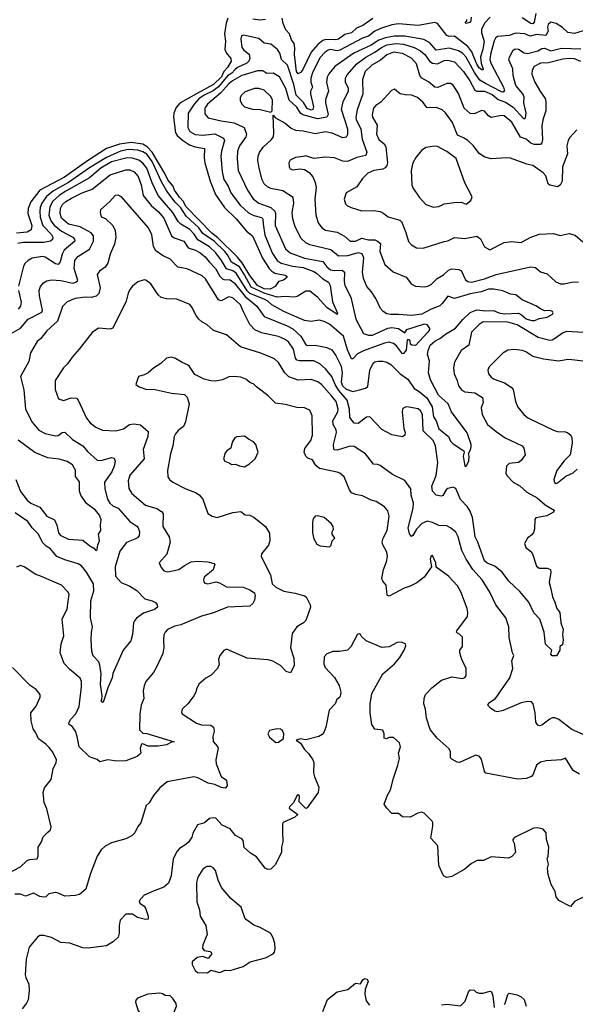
# Model space of a CAD drawing. Extents: x 1552033 to 1694788, y 811965 to 917215.
# Tile 422 of 632: x 1648860 to 1653121, y 848599 to 856153. Entities that reach past the tile are written whole.
import ezdxf

# ---------------------------------------------------------------- set-up
doc = ezdxf.new("R2010")
doc.units = 0

msp = doc.modelspace()

# ---------------------------------------------------------------- linework, layer by layer
at = {"layer": '0CON20XD'}
for points in [[(1650457.5, 856165), (1650443.5, 856126.5), (1650430.4, 856045), (1650437.9, 855987.9), (1650434.5, 855924.5), (1650446.5, 855896.5), (1650479.4, 855855), (1650482.2, 855835), (1650454.7, 855785), (1650425.5, 855754.5), (1650408.7, 855715), (1650347.6, 855655), (1650215.1, 855584.9), (1650087.2, 855512.8), (1650059.6, 855480.4), (1650042.8, 855435), (1650038.6, 855405), (1650055.3, 855285), (1650067.9, 855265), (1650108.6, 855228.6), (1650163.4, 855193.4), (1650206.6, 855176.6), (1650277.8, 855165), (1650274.7, 855095), (1650281.2, 855055), (1650320, 854915), (1650362.4, 854812.4), (1650431.8, 854711.8), (1650520.7, 854625), (1650599.6, 854529.6), (1650646.2, 854495), (1650722.6, 854322.6), (1650773.8, 854243.8), (1650793.5, 854223.5), (1650817.8, 854207.8), (1650895, 854192.5), (1650909.2, 854185), (1650909.2, 854175), (1650883.1, 854155), (1650845, 854144.4), (1650818.8, 854105), (1650781.1, 854085), (1650735, 854087.4), (1650683.9, 854115), (1650625, 854191.6), (1650567.3, 854287.3), (1650530.6, 854330.6), (1650378.9, 854478.9), (1650333.9, 854515), (1650135, 854720.7), (1650117.1, 854757.1), (1650085, 854790.8), (1650047, 854845), (1650036, 854876), (1649995, 854925.3), (1649972.4, 854972.4), (1649876.8, 855136.8), (1649836.6, 855176.6), (1649805, 855196.9), (1649715, 855211.2), (1649625, 855199.1), (1649525, 855165.2), (1649379.3, 855070.7), (1649203.5, 854945), (1649013.9, 854846.1), (1648945.2, 854754.8), (1648925.8, 854705), (1648922.1, 854665), (1648953.3, 854575), (1648949, 854541), (1648916.2, 854523.8), (1648835.9, 854515.9)], [(1652467.3, 856172.7), (1652425, 856126.5), (1652402.6, 856077.4), (1652403, 856055), (1652422.3, 855985), (1652413, 855927), (1652394.8, 855865), (1652398.6, 855818.6), (1652415.9, 855774.1), (1652413.3, 855766.7), (1652405, 855768.8), (1652385, 855783.3), (1652365, 855810.9), (1652327.3, 855907.3), (1652297.7, 855947.7), (1652195.7, 856025.7), (1652155, 856025.3), (1652135, 856032.7), (1652065, 856124.5), (1652045, 856131.1), (1651915, 856107.3), (1651765, 856121.1), (1651715, 856113.1), (1651635, 856088.9), (1651585, 856064.2), (1651535, 856027), (1651489.9, 856010.1), (1651315, 855918.1), (1651294.8, 855914.8), (1651245, 855924.1), (1651225, 855919.4), (1651202.3, 855905), (1651161.2, 855861.2), (1651105, 855744.4), (1651092.9, 855705), (1651093.8, 855675), (1651105.3, 855635), (1651091.3, 855605), (1651091.5, 855585), (1651112.4, 855485), (1651107.7, 855465), (1651095, 855459.2), (1651065, 855472.8), (1651036.8, 855516.8), (1650981.3, 855575), (1650963.8, 855655), (1650914.4, 855804.4), (1650868.2, 855848.2), (1650854.6, 855895), (1650838.1, 855925), (1650785, 855965.6), (1650735, 855973.5), (1650695, 856008.8), (1650576.1, 856033.9), (1650560.5, 856029.5), (1650556, 856005), (1650565, 855940), (1650579.5, 855919.5), (1650618.9, 855888.9), (1650625.3, 855855), (1650617.5, 855835), (1650601.6, 855818.4), (1650530.3, 855785), (1650511.1, 855768.9), (1650486.7, 855743.3), (1650455, 855722), (1650385, 855637.8), (1650342.9, 855607.1), (1650274, 855575), (1650234.9, 855545.1), (1650197.5, 855505), (1650153.4, 855435), (1650149.6, 855325), (1650165.5, 855295), (1650205, 855272.8), (1650265, 855266.4), (1650356.8, 855276.8), (1650424.1, 855244.1), (1650430.4, 855225), (1650406.6, 855145), (1650402, 855105), (1650413.1, 854985), (1650426.1, 854926.1), (1650458.2, 854875), (1650480.4, 854825), (1650550.8, 854730.8), (1650615, 854670.3), (1650655, 854650.9), (1650715.6, 854635), (1650723.8, 854625), (1650728.1, 854588.1), (1650739.1, 854499.1), (1650799, 854359), (1650834, 854305), (1650865, 854284.7), (1650955, 854261.7), (1651035, 854250.9), (1651115, 854220), (1651137.7, 854207.7), (1651184.6, 854164.6), (1651228.3, 854138.3), (1651241.6, 854115), (1651259.5, 853989.5), (1651298.2, 853901.8), (1651295, 853892.5), (1651215, 853945.7), (1651145, 854023.2), (1651085, 854070.4), (1651055, 854071.5), (1650989.4, 854030.6), (1650965, 854023.1), (1650895, 854029.2), (1650835, 854023.8), (1650735.6, 854055.6), (1650635, 854099.9), (1650585, 854196.1), (1650545, 854257.1), (1650483.9, 854293.9), (1650455, 854349.5), (1650433.6, 854375), (1650351.6, 854455), (1650265, 854512.4), (1650234, 854555), (1650136.2, 854646.2), (1650095, 854709.2), (1650052.9, 854752.9), (1649988.1, 854838.1), (1649948.7, 854908.7), (1649877.1, 855065), (1649835, 855120.7), (1649805, 855140), (1649765, 855152.8), (1649695, 855156.1), (1649633.8, 855143.8), (1649525, 855096.9), (1649395, 855016.6), (1649235, 854904.2), (1649119.8, 854840.2), (1649064.5, 854795.5), (1649030.4, 854745), (1649017.6, 854712.4), (1649013.2, 854685), (1649018.1, 854638.1), (1649038.5, 854575), (1649104.7, 854505), (1649114.7, 854485), (1649112.6, 854467.4), (1649095.2, 854454.8), (1649045.6, 854444.4), (1648886.2, 854443.8), (1648845, 854435.8)], [(1653181.7, 856068.3), (1653115, 856046.2), (1653063.5, 856053.5), (1653023.3, 856093.3), (1652974.6, 856124.6), (1652935, 856134.4), (1652912.5, 856115), (1652909.2, 856095), (1652914.4, 856065), (1652895, 856030.8), (1652825, 856040.4), (1652775, 856027.5), (1652735, 856045.4), (1652665, 856050.8), (1652615, 856031.7), (1652525.3, 856024.7), (1652509.2, 856010.8), (1652500.2, 855989.8), (1652469.8, 855885), (1652466.9, 855845), (1652476.1, 855815), (1652571.6, 855635), (1652578, 855605), (1652565, 855597.1), (1652555, 855600), (1652432.7, 855662.7), (1652389.2, 855689.2), (1652348.4, 855748.5), (1652284.4, 855864.4), (1652255, 855895.2), (1652225, 855914.3), (1652155, 855934), (1652055, 855918.9), (1652006, 855976), (1651960.9, 856000.9), (1651815, 856027.8), (1651735, 856027.9), (1651665, 856014.2), (1651615, 855995.2), (1651555, 855957.7), (1651423.3, 855895), (1651277.3, 855792.7), (1651231.1, 855738.9), (1651217.3, 855712.7), (1651212, 855675), (1651227.7, 855605), (1651205, 855540), (1651204.7, 855514.8), (1651224.7, 855425.3), (1651215.5, 855405), (1651145, 855391.9), (1651032.8, 855422.8), (1651014.2, 855435), (1650985, 855482.9), (1650926.2, 855536.2), (1650900.6, 855625), (1650851.8, 855715), (1650805, 855741.9), (1650755, 855739.2), (1650725, 855761.5), (1650685, 855759.7), (1650565, 855724.1), (1650492.7, 855685), (1650465, 855662.2), (1650401, 855589), (1650300.5, 855505), (1650280.3, 855475), (1650280.5, 855430.5), (1650305, 855400.4), (1650405, 855376.3), (1650505, 855360.7), (1650580.8, 855325), (1650598.9, 855275), (1650595.6, 855255), (1650545.4, 855185), (1650530, 855145), (1650527.5, 855085), (1650536.9, 854995), (1650607.2, 854845), (1650649.5, 854779.5), (1650695, 854746), (1650785, 854711.3), (1650817.5, 854685), (1650822.6, 854665), (1650819.1, 854575), (1650899.6, 854395), (1650935, 854365.3), (1651045, 854322.7), (1651185, 854298), (1651216.5, 854256.5), (1651245, 854234.2), (1651275, 854228.1), (1651332.4, 854232.4), (1651352.2, 854215), (1651349.1, 854145), (1651353.9, 854115), (1651399.4, 854025), (1651438.7, 853855), (1651498, 853745), (1651535, 853732), (1651565, 853731.8), (1651684.3, 853785.7), (1651715, 853791.9), (1651765, 853785.2), (1651815, 853750.8), (1651830.4, 853775), (1651965, 853819.6), (1651983.3, 853815), (1652002.5, 853785), (1652003.3, 853775), (1651990, 853755), (1651895, 853654.2), (1651866.5, 853655), (1651858.7, 853665), (1651855, 853689.1), (1651845, 853697.6), (1651833.1, 853696.9), (1651823.4, 853616.6), (1651805, 853592.5), (1651795, 853588.6), (1651750.4, 853650.4), (1651727.8, 853667.8), (1651695, 853679.5), (1651658.3, 853671.7), (1651496.9, 853613.1), (1651451.4, 853588.6), (1651415, 853550.8), (1651405, 853551.4), (1651375, 853620), (1651343.5, 853725), (1651235, 853816.9), (1651195, 853838.1), (1651157, 853847), (1651092.4, 853837.6), (1651045, 853844.6), (1650885, 853915.3), (1650794.4, 853964.4), (1650763, 853993), (1650735, 854008.3), (1650625, 854051.9), (1650603.5, 854073.5), (1650519.7, 854209.7), (1650495, 854227.5), (1650445, 854241.7), (1650408.4, 854305), (1650363.6, 854363.6), (1650315, 854409.8), (1650225.1, 854465.1), (1650197.8, 854507.8), (1650165, 854544.3), (1650095.5, 854585.5), (1650075, 854604.7), (1650033.9, 854675), (1649923.3, 854803.3), (1649875, 854902.5), (1649835.2, 855015), (1649805, 855053.3), (1649775, 855076.1), (1649725, 855089.8), (1649685, 855092.5), (1649565, 855061.3), (1649481.2, 855015), (1649395, 854939.4), (1649212.6, 854837.4), (1649161.6, 854805), (1649111.9, 854758.1), (1649091.6, 854715), (1649083.9, 854653.9), (1649099.4, 854609.4), (1649125, 854576.6), (1649179.4, 854529.4), (1649268.5, 854485), (1649280.5, 854470.5), (1649282.1, 854455), (1649200.8, 854385), (1649186.5, 854355), (1649171.2, 854295), (1649155, 854275.6), (1649135, 854280), (1649055, 854330.4), (1649035, 854336), (1648955, 854322.7), (1648924.1, 854305.9), (1648901.4, 854285), (1648888.8, 854261.2), (1648851.3, 854108.7)], [(1650746.4, 856153.6), (1650705, 856150), (1650648.3, 856158.3)], [(1651567.4, 856162.6), (1651491.2, 856108.8), (1651443.2, 856086.8), (1651405, 856052.2), (1651355, 856040), (1651305, 856002.4), (1651285, 855997.7), (1651208.8, 856001.2), (1651185, 855993.5), (1651147.2, 855962.8), (1651096.6, 855903.4), (1651029.3, 855765), (1651015, 855747.4), (1650995, 855738.9), (1650984.3, 855755), (1650968.7, 855885), (1650970.7, 855935), (1650965, 855971.2), (1650945, 855998), (1650928.9, 856045), (1650900.9, 856075), (1650880, 856125), (1650872.2, 856165)], [(1652321.7, 856171.7), (1652316.7, 856135), (1652283.3, 856125), (1652277.5, 856135), (1652290, 856145), (1652290, 856155)], [(1652818.4, 856201.6), (1652805.4, 856134.6), (1652795, 856122.2), (1652779.2, 856125), (1652715, 856167.2)], [(1650687.9, 855105), (1650699.6, 855135), (1650726.9, 855175), (1650789.4, 855230.6), (1650805.5, 855255), (1650810, 855285), (1650805, 855420), (1650821.2, 855401.2), (1650895, 855358.6), (1650941.2, 855321.2), (1650975, 855305.4), (1651035, 855300), (1651125, 855279.6), (1651205, 855296.1), (1651255, 855284.1), (1651335, 855248.2), (1651366, 855254), (1651376.8, 855275), (1651376, 855314), (1651327.8, 855465), (1651340.4, 855525), (1651381.8, 855605), (1651380.9, 855625), (1651357.7, 855675), (1651359.2, 855705), (1651370.8, 855729.2), (1651444.7, 855815), (1651514.4, 855865.6), (1651585, 855904.1), (1651635, 855940.3), (1651675, 855958.9), (1651745, 855971.3), (1651805, 855964.5), (1651885, 855938.8), (1651933.4, 855913.4), (1651966.3, 855886.3), (1652005, 855833.1), (1652025, 855819.2), (1652065, 855815.5), (1652115, 855838.8), (1652145, 855842.9), (1652195, 855829.1), (1652265, 855756.2), (1652312.5, 855685), (1652351.3, 855611.3), (1652365, 855605.8), (1652425, 855603.5), (1652485, 855579), (1652529.7, 855539.7), (1652585, 855519.5), (1652645, 855481.7), (1652725, 855394.4), (1652735, 855393.8), (1652739.1, 855400.9), (1652745.4, 855435), (1652726.9, 855515), (1652729.2, 855559.1), (1652719.3, 855585), (1652665, 855647.5), (1652646, 855725), (1652643.5, 855775), (1652612, 855845), (1652615.7, 855865), (1652645, 855918), (1652661.4, 855928.6), (1652685, 855927.3), (1652728.8, 855898.8), (1652755, 855893.7), (1652835, 855913.8), (1652865, 855931.2), (1652885, 855934.7), (1652935, 855913.7), (1653015, 855934), (1653165, 855929.3)], [(1653165, 855833.5), (1653115, 855851.9), (1653073.7, 855856.3), (1653025, 855851.2), (1652915, 855823.3), (1652855, 855820), (1652805, 855794.2), (1652790, 855765), (1652788.9, 855735), (1652812.2, 855675), (1652855, 855598.6), (1652889.7, 855549.7), (1652896.2, 855525), (1652896.2, 855455), (1652872.3, 855385), (1652864.7, 855335.3), (1652870.6, 855235), (1652865, 855208), (1652855, 855196.5), (1652805, 855194.8), (1652780.9, 855205), (1652745, 855237), (1652702.4, 855252.4), (1652635, 855368.1), (1652575, 855414.3), (1652555, 855417.5), (1652475, 855403.1), (1652455, 855414.3), (1652425, 855450.8), (1652405, 855457.5), (1652345, 855430), (1652315, 855433.3), (1652268.8, 855475), (1652225, 855587.5), (1652185, 855650.6), (1652165, 855662.5), (1652135, 855663.8), (1652066, 855634), (1652045, 855634.6), (1651995, 855677.3), (1651943.4, 855703.4), (1651928, 855725), (1651918.2, 855761.8), (1651902.5, 855815), (1651865, 855858.7), (1651796.1, 855893.9), (1651726.3, 855903.7), (1651675, 855884.2), (1651627.3, 855842.7), (1651561.2, 855805), (1651510.9, 855755), (1651489.4, 855695), (1651491.6, 855585), (1651447.3, 855462.7), (1651437.1, 855405), (1651440.5, 855385), (1651476.6, 855316.6), (1651486.8, 855236.8), (1651523.7, 855136.3), (1651515, 855110.5), (1651445, 855095.4), (1651375, 855064.4), (1651338.3, 855068.3), (1651273.6, 855093.6), (1651205, 855098.5), (1651115, 855088.6), (1651055, 855109.2), (1651035, 855104), (1650975, 855095.8), (1650935, 855076), (1650924.4, 855055), (1650925.8, 855025), (1650935, 855009.2), (1650955, 855000), (1651008.3, 855008.3), (1651045, 855004.2), (1651080.9, 854980.9), (1651107.4, 854947.4), (1651126.4, 854905), (1651133.8, 854865), (1651123.5, 854775), (1651130.4, 854655), (1651148.2, 854595), (1651176.9, 854556.9), (1651205, 854539.2), (1651295, 854523.1), (1651351.3, 854491.3), (1651395, 854454.6), (1651435, 854454.7), (1651485, 854475.7), (1651534.9, 854464.9), (1651583, 854463), (1651605, 854454.8), (1651627.9, 854435), (1651623.3, 854375), (1651661.4, 854275), (1651725, 854217.8), (1651825, 854176.8), (1651865, 854122.9), (1651895, 854108.8), (1651965, 854104.5), (1651991.1, 854108.9), (1652015, 854120.6), (1652062.4, 854167.6), (1652110, 854195), (1652148.8, 854231.2), (1652175, 854241.5), (1652225, 854237.8), (1652245, 854228.6), (1652278.5, 854158.5), (1652298, 854145), (1652325, 854139.7), (1652425, 854164.3), (1652515, 854199.2), (1652776.8, 854256.8), (1652815, 854251.4), (1652855, 854219.2), (1652905, 854203.8), (1652972, 854142), (1653007.1, 854127.1), (1653035.7, 854125.7), (1653091.7, 854138.3), (1653145, 854141.5)], [(1650785, 855442.5), (1650796, 855454), (1650799.6, 855535), (1650785.4, 855565), (1650735, 855611.8), (1650695, 855625.3), (1650660, 855625), (1650590.1, 855599.9), (1650561.1, 855575), (1650552.2, 855555), (1650552.1, 855532.1), (1650564.3, 855505), (1650585, 855484.4), (1650645, 855467.5), (1650705, 855462.9), (1650785, 855442.5)], [(1653132.4, 855307.6), (1653079.7, 855250.3), (1653065.8, 855225), (1653055.7, 855184.3), (1653061.4, 855125), (1653024.5, 855025), (1653020, 854915), (1653005, 854883.3), (1652985, 854871.2), (1652925, 854882.5), (1652913.3, 854895), (1652895.7, 854955), (1652875, 854979.2), (1652795, 855034.5), (1652750, 855045), (1652625, 855091.4), (1652595, 855094.4), (1652475, 855085.4), (1652427.7, 855097.7), (1652385, 855125.8), (1652339.4, 855185), (1652295.9, 855225.9), (1652265, 855247.5), (1652218.1, 855268.1), (1652180.4, 855365), (1652125, 855439.4), (1652101.2, 855461.2), (1652055, 855480.4), (1651985, 855477.5), (1651951.4, 855521.4), (1651910.8, 855555), (1651865, 855574.6), (1651816.2, 855576.2), (1651778.8, 855585), (1651735, 855620.8), (1651711.3, 855608.7), (1651628.7, 855521.3), (1651590.8, 855495), (1651574.5, 855475), (1651563.4, 855423.4), (1651567.1, 855405), (1651601.9, 855345), (1651595.6, 855274.4), (1651614.6, 855235), (1651655, 855199.5), (1651667.3, 855177.3), (1651680.7, 855055), (1651676.3, 855033.7), (1651663.5, 855016.5), (1651645, 855007.1), (1651575, 854996.1), (1651530.8, 854975), (1651489.4, 854935), (1651445, 854871.4), (1651364.5, 854825.5), (1651348, 854775), (1651359.5, 854739.5), (1651373.3, 854725), (1651401.3, 854711.3), (1651485, 854686.9), (1651575, 854688.1), (1651625, 854680.3), (1651645, 854672), (1651685, 854640.9), (1651776.7, 854615), (1651787.2, 854605), (1651821.2, 854521.2), (1651842.4, 854452.4), (1651865, 854426), (1651903, 854403), (1651955, 854399.2), (1652115, 854452.2), (1652145, 854456.9)], [(1652035, 854715.8), (1652075, 854720.8), (1652115, 854740), (1652195, 854750), (1652245, 854752.5), (1652285, 854737.5), (1652320, 854765), (1652331.2, 854795), (1652275, 854901.2), (1652208.4, 855088.4), (1652135, 855140.8), (1652065, 855179.2), (1652041.7, 855181.7), (1651975, 855172.9), (1651940.9, 855149.1), (1651898, 855095), (1651875.6, 855054.4), (1651861.4, 854995), (1651867.5, 854885), (1651875, 854863.3), (1651925, 854791.2), (1651975, 854734), (1652035, 854715.8)], [(1648794.4, 853745), (1648865, 853787.1), (1648925.5, 853855), (1649030.7, 853909.3), (1649034.1, 853925), (1649011.2, 854035), (1649010, 854075), (1649018.5, 854105), (1649041.4, 854135), (1649069.4, 854150.6), (1649103.7, 854156.3), (1649175, 854152.9), (1649267.6, 854132.4), (1649291.3, 854138.7), (1649306.6, 854153.4), (1649276.9, 854245), (1649282.5, 854305), (1649305, 854335.5), (1649396.4, 854393.6), (1649425.8, 854455), (1649426, 854495), (1649408.8, 854518.8), (1649323.6, 854563.6), (1649234.4, 854585), (1649179.5, 854630.5), (1649169.3, 854665), (1649172.2, 854705), (1649187.3, 854735), (1649215, 854758.1), (1649256.5, 854785), (1649340, 854825), (1649415, 854852.4), (1649555, 854962.7), (1649675, 855001.9), (1649705, 855000), (1649737.5, 854985), (1649769.5, 854949.5), (1649790.9, 854885), (1649807.1, 854805), (1649868.1, 854728.1), (1649925, 854678.2), (1649965, 854629.6), (1650025.5, 854495), (1650045, 854480.4), (1650118.1, 854455), (1650152.4, 854402.4), (1650208.1, 854385), (1650245, 854365.3), (1650283.7, 854333.7), (1650312.7, 854295), (1650361.1, 854245), (1650395.9, 854185.9), (1650415, 854165.3), (1650425, 854159.4), (1650475, 854157.6), (1650505, 854135.3), (1650588.5, 854028.5), (1650678.2, 853955), (1650734.8, 853874.8), (1650912.5, 853805), (1650955, 853782.1), (1651017.1, 853725), (1651051.2, 853665), (1651065, 853653.6), (1651125, 853656.8), (1651215, 853637.1), (1651255, 853619.4), (1651285, 853577.1), (1651325.8, 853495), (1651332.7, 853445), (1651325.4, 853375), (1651336.8, 853345), (1651365, 853318.6), (1651415, 853300.4), (1651467.5, 853312.5), (1651512.6, 853327.4), (1651530.3, 853339.7), (1651545.4, 853465), (1651571.5, 853518.5), (1651585, 853527.9), (1651612.8, 853532.8), (1651645, 853533.8), (1651675, 853525.4), (1651706.7, 853506.7), (1651777.1, 853435), (1651836, 853396), (1651885, 853324.6), (1651925, 853301.6), (1651982.2, 853252.2), (1652023.3, 853183.3), (1652035, 853105.8), (1652054.8, 853074.8), (1652075, 853013.3), (1652149.1, 852955), (1652165, 852920.6), (1652185, 852898.9), (1652266, 852845), (1652270, 852835), (1652262.5, 852805), (1652275, 852727.5), (1652285, 852727.5), (1652303.8, 852765), (1652307.5, 852805), (1652301.2, 852825), (1652317.8, 852852.2), (1652323.1, 852875), (1652321.9, 852895), (1652292.9, 852982.9), (1652171.4, 853145), (1652147.5, 853205), (1652072.3, 853272.3), (1652010.7, 853390.7), (1651996, 853445), (1652003.8, 853535), (1651988.8, 853585), (1651992.5, 853615), (1652009.1, 853655), (1652045, 853687.5), (1652082.3, 853707.7), (1652125, 853741.6), (1652203.7, 853786.3), (1652258.1, 853851.9), (1652314.4, 853905.6), (1652365, 853926.3), (1652435, 853919.7), (1652495, 853921.7), (1652535, 853904.3), (1652575, 853895.7), (1652685, 853901.4), (1652709.9, 853889.9), (1652745, 853858.9), (1652785.3, 853845.3), (1652810, 853845), (1652845, 853861.9), (1652905, 853871.9), (1652946.9, 853895), (1652951.9, 853905), (1652947.1, 853915), (1652925, 853921.6), (1652885, 853920.5), (1652854, 853934), (1652818.8, 853958.8), (1652715, 854004.2), (1652665, 854042.5), (1652625, 854048.1), (1652565, 854073.1), (1652496.7, 854086.7), (1652455, 854084.8), (1652400, 854065), (1652315, 854048.7), (1652195, 854014.5), (1652145, 854030.8), (1652101.5, 853975), (1652081.3, 853958.7), (1652015, 853933.2), (1651944, 853895), (1651865, 853883.2), (1651765, 853892.5), (1651705, 853890.4), (1651675, 853896.5), (1651647.5, 853915), (1651627.8, 853937.8), (1651591.1, 854015), (1651558.6, 854065), (1651523.1, 854105), (1651496.9, 854166.9), (1651488.2, 854215), (1651500, 854325), (1651486.4, 854356.4), (1651455, 854365.3), (1651375, 854342.2), (1651305, 854338.5), (1651247.2, 854387.2), (1651085, 854426.2), (1651055, 854441.2), (1651018.5, 854475), (1650973.8, 854565), (1650954.5, 854625.5), (1650949.1, 854675), (1650962.5, 854745), (1650957.9, 854787.9), (1650879.3, 854839.3), (1650785, 854858.2), (1650760.9, 854870.9), (1650735.5, 854895), (1650718.8, 854925), (1650697.1, 855015), (1650686.5, 855075), (1650687.9, 855105)], [(1652514, 852994), (1652584.7, 852944.7), (1652714, 852885), (1652727.1, 852865), (1652736, 852815), (1652705, 852772.5), (1652685, 852756.9), (1652615, 852747.1), (1652593.4, 852726.6), (1652587.5, 852675), (1652596.6, 852656.6), (1652645.4, 852605.4), (1652695, 852577.5), (1652748.5, 852528.5), (1652830, 852485), (1652890, 852430), (1652960.5, 852390.5), (1652955.4, 852374.6), (1652902.1, 852347.9), (1652818.3, 852331.7), (1652811.7, 852318.3), (1652808.8, 852245), (1652801.7, 852218.3), (1652789.2, 852200.8), (1652755, 852176.7), (1652731.2, 852135), (1652741.2, 852105), (1652776.9, 852076.9), (1652794, 852055), (1652825, 851960), (1652845, 851946.2), (1652905, 851944.2), (1652930, 851935), (1652934, 851915), (1652921.4, 851835), (1652933.3, 851786.7), (1652945.8, 851725), (1652965.7, 851685), (1652978.8, 851635), (1653002, 851605), (1653011.2, 851525), (1653028, 851475), (1653023.8, 851435), (1653029.2, 851395), (1653022.5, 851357.5), (1653002.5, 851345), (1653002.5, 851315), (1652978.3, 851271.7), (1652945, 851272.5), (1652933.3, 851285), (1652942.5, 851315), (1652892.7, 851362.7), (1652881.9, 851455), (1652850, 851555), (1652802.9, 851602.9), (1652764.6, 851685), (1652696.2, 851766.2), (1652611.8, 851845), (1652560.8, 851915), (1652505, 851961.4), (1652445, 851983.4), (1652425, 852000.9), (1652373.7, 852143.6), (1652353.1, 852185), (1652344.7, 852244.7), (1652331.8, 852335), (1652315, 852383.8), (1652294.6, 852414.6), (1652241.2, 852471.2), (1652205, 852556.7), (1652185, 852567.3), (1652145, 852557.3), (1652131.1, 852545), (1652106.2, 852503.8), (1652092.9, 852497.1), (1652055, 852504.3), (1652026.5, 852536.5), (1652020.9, 852575), (1652055.4, 852655), (1652066.9, 852755), (1652049.5, 852885), (1652030.6, 852925), (1651955, 852998), (1651949.3, 853125), (1651935, 853153.3), (1651915, 853167.7), (1651845, 853180.4), (1651825, 853181.9), (1651806.2, 853175), (1651795.8, 853164.2), (1651793.1, 853145), (1651805.7, 853015.7), (1651816.2, 852985), (1651813.9, 852966.1), (1651795, 852953.8), (1651715, 852967.5), (1651638.7, 853008.7), (1651545, 853105.8), (1651520, 853105), (1651455, 853054.4), (1651425, 853056.9), (1651392.1, 853102.1), (1651390.6, 853165), (1651370.7, 853235), (1651307.9, 853307.9), (1651280.3, 853355), (1651255, 853416.4), (1651205, 853475.4), (1651161.8, 853511.8), (1651115, 853534.7), (1651005.3, 853535.3), (1650985, 853542.1), (1650975.3, 853555.3), (1650959.4, 853625), (1650920.7, 853680.7), (1650891.3, 853701.3), (1650845, 853721.5), (1650715, 853750), (1650664.3, 853774.3), (1650626.2, 853815), (1650577.1, 853912.9), (1650552.3, 853965), (1650495, 854020.4), (1650465, 854026.7), (1650405, 853996.7), (1650385, 854002.9), (1650284.7, 854164.7), (1650259, 854189), (1650145, 854241.1), (1650072.5, 854255), (1650015, 854316.7), (1649954.1, 854344.1), (1649905, 854379.4), (1649885, 854413.8), (1649872.3, 854502.3), (1649847.3, 854555), (1649642, 854795), (1649615, 854807.3), (1649592, 854805), (1649551.7, 854758.3), (1649480, 854695), (1649476, 854675), (1649485, 854640), (1649517.4, 854627.4), (1649575, 854574), (1649591.8, 854535), (1649597.9, 854485), (1649587.9, 854432.1), (1649552.7, 854355), (1649536.2, 854285), (1649515, 854255.7), (1649472, 854225), (1649455, 854197.5), (1649477.8, 854095), (1649467.9, 854052.1), (1649446.8, 854033.2), (1649408.7, 854021.3), (1649365, 854024.3), (1649284.7, 854015.3), (1649225, 853987.5), (1649188, 853952), (1649150, 853840), (1649068.6, 853765), (1649023.2, 853706.8), (1648994.2, 853685), (1648942.8, 853597.2), (1648929.4, 853530.6), (1648867.1, 853415), (1648892.7, 853312.7), (1648904.5, 853165), (1648956.9, 853065), (1649005.8, 853005), (1649055, 852979.4), (1649135, 852960), (1649155, 852964.2), (1649185, 852986.9), (1649205, 852988.9), (1649265, 852932.7), (1649343.7, 852883.7), (1649379.5, 852839.5), (1649455, 852773.6), (1649485, 852770.8), (1649565, 852793.3), (1649585, 852789.4), (1649592.2, 852765), (1649585, 852728), (1649567.1, 852685), (1649510.4, 852605), (1649513.5, 852555), (1649533.8, 852475), (1649550.9, 852445), (1649575, 852422.7), (1649615, 852405.5), (1649705, 852302.9), (1649758.5, 852268.5), (1649769.4, 852255), (1649778.5, 852225), (1649776.9, 852195), (1649763.1, 852176.9), (1649742.4, 852167.6), (1649678.5, 852141.5), (1649628.9, 852075), (1649591.5, 851955), (1649594.5, 851885), (1649638, 851835), (1649705, 851806.4), (1649759.2, 851775), (1649819.1, 851709.1), (1649875.4, 851695.4), (1649900.8, 851680.8), (1649914.6, 851664.6), (1649917.5, 851645), (1649895, 851629.4), (1649809.6, 851600.4), (1649755, 851560.8), (1649739.8, 851540.2), (1649732.5, 851525), (1649724.5, 851435.5), (1649713, 851387), (1649653.8, 851316.2), (1649575, 851136.7), (1649569.2, 851105), (1649535, 851026.7), (1649505, 850930), (1649495, 850916), (1649486, 850925), (1649488.9, 850941.1), (1649493.5, 850965), (1649480.8, 851055), (1649484.1, 851134.1), (1649475, 851200), (1649466.6, 851226.6), (1649422.4, 851272.4), (1649413.1, 851305), (1649407.2, 851395), (1649410.3, 851455), (1649419.3, 851495), (1649403.4, 851565), (1649406.2, 851695), (1649427.8, 851772.2), (1649425.9, 851825), (1649372.7, 851915), (1649333, 851963), (1649308.9, 851978.9), (1649205, 852009.5), (1649145, 852035.5), (1649095, 852094.4), (1649062, 852115), (1649035, 852141.4), (1649003.5, 852205), (1648955, 852255.6), (1648922.2, 852302.2), (1648825, 852368.8)], [(1652145, 854456.9), (1652195, 854482.2), (1652275, 854474.5), (1652365, 854492.9), (1652395, 854470.8), (1652425, 854410), (1652465, 854387.5), (1652575, 854443.8), (1652635, 854452.5), (1652705, 854442.9), (1652775, 854482.2), (1652845, 854506.9), (1652955, 854511.9), (1653005, 854497.8), (1653075, 854512.2), (1653119.4, 854499.4), (1653178.3, 854448.3)], [(1653222.5, 850652.5), (1653095, 850708.5), (1652994.3, 850785), (1652965, 850796.4), (1652945, 850796.5), (1652925, 850787.5), (1652865, 850740), (1652845.8, 850735.8), (1652835, 850740.8), (1652819.4, 850765), (1652814.6, 850835), (1652797.5, 850905), (1652785, 850919.2), (1652755, 850923.3), (1652705, 850911.5), (1652567.9, 850852.1), (1652524.3, 850844.3), (1652505, 850848.9), (1652470, 850870), (1652450, 850895), (1652458.9, 850911.1), (1652510, 850945), (1652619.4, 851105), (1652642, 851175), (1652635.9, 851234.1), (1652650, 851275), (1652638.8, 851295), (1652614.5, 851414.5), (1652612.2, 851495), (1652589.4, 851565), (1652512.9, 851665), (1652465, 851760), (1652406.8, 851856.8), (1652335.4, 851935.4), (1652285.4, 852015), (1652250.4, 852080.4), (1652223.8, 852185), (1652205, 852220.6), (1652165, 852255.6), (1652135, 852270), (1652075, 852272.5), (1652025, 852296.3), (1651985, 852305.7), (1651943.1, 852286.9), (1651904.7, 852245), (1651875, 852195.7), (1651865, 852187.5), (1651848.5, 852208.5), (1651840.8, 852255), (1651878, 852405), (1651881.5, 852445), (1651862.9, 852505), (1651860, 852555), (1651815, 852618.6), (1651720, 852665), (1651625, 852732.2), (1651605, 852740.6), (1651573.1, 852743.1), (1651511.7, 852821.7), (1651425, 852878.9), (1651395, 852881.8), (1651295, 852851.8), (1651275, 852852.2), (1651268.3, 852858.3), (1651266.4, 852895), (1651290.4, 852985), (1651287.1, 853007.1), (1651265, 853046.2), (1651262.7, 853075), (1651299.1, 853145), (1651301.6, 853165), (1651287.1, 853225), (1651254.8, 853264.8), (1651175, 853354.5), (1651147.1, 853375), (1651095, 853392.3), (1650995, 853387.9), (1650924.1, 853414.1), (1650892.6, 853442.6), (1650845, 853524.3), (1650815, 853550), (1650710, 853595), (1650552.6, 853642.6), (1650446.6, 853736.6), (1650347.7, 853767.7), (1650295.4, 853815.4), (1650256.7, 853835), (1650235, 853856), (1650211.4, 853885), (1650182.9, 853945), (1650165, 853967.5), (1650065, 854009.4), (1649985, 854011.4), (1649945, 854022), (1649922.8, 854042.8), (1649865, 854126.2), (1649827.5, 854155), (1649813.6, 854156.4), (1649765, 854141.2), (1649725, 854108.8), (1649705, 854083.3), (1649690.8, 854055), (1649676.6, 853993.4), (1649575, 853786), (1649555, 853778.6), (1649465, 853785.8), (1649415, 853753.8), (1649316, 853625), (1649262, 853565), (1649226.8, 853513.2), (1649195, 853483.3), (1649133.3, 853385), (1649130.8, 853315), (1649156.7, 853245), (1649195, 853232.5), (1649255, 853252.5), (1649295, 853250), (1649308.6, 853235), (1649373.1, 853095), (1649400.6, 853060.6), (1649445, 853027.8), (1649495, 853003.3), (1649595, 852998.1), (1649655, 853014.4), (1649703.2, 853046.8), (1649735, 853052.9), (1649785.9, 853045.9), (1649844.3, 852995), (1649843.7, 852956.3), (1649806.9, 852855), (1649814.6, 852785), (1649705, 852659.2), (1649691.8, 852615), (1649696.4, 852556.4), (1649719.4, 852519.4), (1649825, 852428.1), (1649912.7, 852402.7), (1649948.8, 852378.8), (1649959.4, 852365), (1649958.9, 852265), (1650005.7, 852185), (1650014.4, 852145), (1649987.8, 852052.2), (1649930, 851985), (1649945, 851950), (1649966.7, 851925), (1649995, 851917.5), (1650080, 851935), (1650125, 851966.7), (1650175, 851993.1), (1650225, 851998.9), (1650303.6, 851993.6), (1650351.7, 851981.7), (1650356.7, 851975), (1650345, 851933.3), (1650273.8, 851875), (1650268.8, 851855), (1650275, 851833.3), (1650303.9, 851823.9), (1650365, 851841.2), (1650392.7, 851832.7), (1650445, 851802.9), (1650575, 851799.4), (1650625, 851779.4), (1650662.2, 851755), (1650666.5, 851735), (1650659.7, 851700.3), (1650648.8, 851675), (1650625, 851654), (1650455, 851646.6), (1650346.8, 851603.2), (1650255, 851576.7), (1650095, 851509.6), (1650049.1, 851500.9), (1649994.6, 851475.4), (1649975.5, 851454.5), (1649966.7, 851433.3), (1649962.2, 851395), (1649966.2, 851336.2), (1649959.1, 851290.9), (1649908.8, 851185), (1649886.2, 851145), (1649826.2, 851075), (1649815, 851042.5), (1649805.8, 851005), (1649811.4, 850945), (1649792.1, 850895), (1649781.9, 850825), (1649777.9, 850705), (1649805, 850679.5), (1649835, 850677.1), (1650045, 850612.5), (1650025, 850610), (1649985, 850589.5), (1649920.8, 850580.9), (1649845, 850578.9), (1649805, 850598.6), (1649795, 850596.2), (1649783.8, 850565), (1649788, 850525), (1649780, 850515), (1649759.8, 850500.2), (1649675, 850468.5), (1649604.7, 850464.7), (1649535, 850475.6), (1649475, 850459.5), (1649455, 850477.3), (1649423.4, 850486.6), (1649395, 850496.9), (1649315.9, 850575), (1649301.8, 850655), (1649287.8, 850695), (1649265, 850726.9), (1649238.8, 850745), (1649236, 850755), (1649250.8, 850785), (1649291.8, 850828.2), (1649316.4, 850883.6), (1649334.2, 851035), (1649333.9, 851075), (1649325, 851100.8), (1649245, 851168), (1649200, 851215), (1649171.1, 851295), (1649177.1, 851365), (1649199.4, 851425), (1649186.2, 851555), (1649225, 851632.5), (1649239.2, 851745), (1649228.8, 851765), (1649181.2, 851815), (1649015, 851886.9), (1648985, 851895.6), (1648895, 851955.8), (1648865, 851965.8), (1648835, 851954)], [(1648851.8, 854075), (1648870, 853985), (1648867.3, 853955), (1648848.2, 853931.8)], [(1653185, 853753.5), (1653055, 853760), (1653022.2, 853747.8), (1652969, 853711), (1652945, 853695.4), (1652925, 853691.3), (1652835.9, 853715.9), (1652675, 853813.2), (1652605, 853831.9), (1652415, 853834.6), (1652383.1, 853815), (1652325, 853756), (1652305.6, 853655), (1652247.1, 853615), (1652195.6, 853525), (1652187.6, 853482.4), (1652192.2, 853435), (1652216.5, 853385), (1652224.7, 853344.7), (1652250.3, 853310.3), (1652275, 853298.9), (1652350.5, 853290.5), (1652410.8, 853255), (1652414.4, 853215), (1652400, 853175), (1652406.4, 853125), (1652448.3, 853048.3), (1652514, 852994)], [(1653152.5, 850365), (1653105, 850392), (1653045, 850487.5), (1653015.9, 850474.1), (1652897.8, 850467.8), (1652855, 850457.9), (1652825, 850433.1), (1652799.1, 850365), (1652785, 850347.1), (1652745, 850331.9), (1652677.5, 850327.5), (1652435, 850372.7), (1652424.4, 850385.6), (1652401.1, 850481.1), (1652383.9, 850503.9), (1652355, 850510), (1652345, 850506.7), (1652233.6, 850453.6), (1652215, 850456.7), (1652175, 850478.8), (1652165, 850490), (1652164, 850535), (1652155, 850558.8), (1652060.9, 850640.9), (1652007.4, 850707.4), (1651981.1, 850795), (1651973.2, 850863.2), (1651960.8, 850905), (1651962, 850945), (1651972, 850975), (1652021.7, 851028.3), (1652095, 851086.2), (1652175, 851111.2), (1652255, 851099.2), (1652275, 851106.7), (1652285, 851120), (1652283.3, 851175), (1652250, 851245), (1652236.7, 851295), (1652236.7, 851315), (1652256.2, 851345), (1652256.2, 851415), (1652235, 851437.5), (1652217, 851447), (1652210, 851455), (1652212.5, 851465), (1652294.3, 851575.7), (1652298.1, 851605), (1652293.1, 851635), (1652244.4, 851765), (1652218.7, 851808.7), (1652149.2, 851885), (1652053.6, 851953.6), (1652052.5, 851985), (1652025, 852042.5), (1652015, 852040), (1652007.5, 852015), (1652017.5, 851955), (1651963.1, 851876.9), (1651905, 851831.8), (1651853.7, 851806.3), (1651808.8, 851791.2), (1651695, 851730), (1651677.7, 851737.7), (1651670, 851815), (1651644.4, 851844.4), (1651637.5, 851865), (1651649.2, 851935), (1651673.8, 851995), (1651681.2, 852035), (1651675, 852068.8), (1651644.6, 852124.6), (1651640, 852145), (1651647.7, 852175), (1651679.2, 852235), (1651694.4, 852345), (1651682.9, 852385), (1651659.2, 852415), (1651595, 852455.8), (1651555, 852467.1), (1651489.1, 852499.1), (1651435, 852510), (1651405, 852524.5), (1651388.6, 852545), (1651347.5, 852645), (1651315, 852674), (1651295, 852682.9), (1651160.5, 852710.5), (1651132.2, 852732.2), (1651105, 852775.6), (1651070.4, 852790.4), (1651054.2, 852805), (1651042.5, 852835), (1651046.8, 852863.2), (1651091.9, 852925), (1651106.5, 852965), (1651102.9, 853115), (1651086.6, 853156.6), (1651045, 853175.7), (1650985, 853177.8), (1650895, 853200.9), (1650821.4, 853211.4), (1650766.2, 853266.2), (1650675.4, 853335.4), (1650655, 853355.8), (1650625, 853370), (1650593.8, 853395), (1650555, 853410), (1650504.3, 853415.7), (1650465, 853412.9), (1650415, 853390.8), (1650365, 853380), (1650325, 853382), (1650274.3, 853394.3), (1650202.3, 853432.3), (1650161.7, 853491.7), (1650146.2, 853505), (1650105, 853522.5), (1650055, 853554), (1650025, 853563.3), (1649985, 853556.2), (1649943.3, 853515), (1649885, 853478.8), (1649845, 853443.3), (1649815, 853427.5), (1649770, 853415), (1649750, 853355), (1649776.4, 853336.4), (1649835, 853316.2), (1649885, 853317.5), (1650025, 853287.1), (1650125, 853278), (1650145, 853257.5), (1650158.6, 853205), (1650132.4, 853067.6), (1650117.1, 853032.9), (1650075, 853001.4), (1650054.2, 852975), (1650045.7, 852954.3), (1650035.6, 852884.4), (1650017, 852823), (1649993.8, 852695), (1649996, 852645), (1650010, 852625), (1650035.5, 852605.5), (1650135, 852553.3), (1650208.8, 852525), (1650237.4, 852507.4), (1650264, 852475), (1650303.3, 852365), (1650337.5, 852345), (1650375.8, 852334.2), (1650495, 852372.5), (1650555, 852378.8), (1650590, 852355), (1650625, 852351.2), (1650657.5, 852335), (1650745.7, 852265.7), (1650775.6, 852215), (1650778.9, 852155), (1650768, 852122), (1650714.3, 852055), (1650712, 852035), (1650784.3, 851895), (1650795.7, 851825), (1650825, 851798.9), (1650885, 851770), (1650972.8, 851752.8), (1651043.9, 851733.9), (1651056.7, 851725), (1651087.5, 851665), (1651090, 851645), (1651053.8, 851545), (1651036.7, 851525), (1650985, 851494), (1650950, 851445), (1650938, 851335), (1650962, 851255), (1650966.4, 851196.4), (1650938.3, 851141.7), (1650905, 851153.3), (1650859.2, 851199.2), (1650802, 851232), (1650765, 851240.8), (1650605, 851256), (1650445, 851323.8), (1650425, 851313.8), (1650394.5, 851275.5), (1650385.8, 851245), (1650390.8, 851205), (1650378, 851175), (1650328, 851125), (1650288.3, 851101.7), (1650233.8, 851055), (1650215, 851017.5), (1650212, 850995), (1650194.4, 850965.6), (1650152.7, 850907.3), (1650106.2, 850863.8), (1650101.2, 850841.2), (1650106.7, 850826.7), (1650216.8, 850756.8), (1650255, 850742.5), (1650325, 850740.6), (1650346.6, 850726.6), (1650350.8, 850695), (1650340.8, 850655), (1650343.8, 850615), (1650377.3, 850577.3), (1650381.2, 850565), (1650363.8, 850475), (1650366.7, 850445), (1650405, 850347.5), (1650445, 850320), (1650452.5, 850275), (1650435, 850258.8), (1650405, 850261.4), (1650356.5, 850286.5), (1650305, 850295.6), (1650226.8, 850336.8), (1650195, 850344), (1649990, 850305), (1649935, 850260.8), (1649885, 850201.4), (1649853.8, 850146.2), (1649831.2, 850125), (1649788.8, 849991.2), (1649765, 849962.5), (1649742, 849915), (1649719.1, 849890.9), (1649675, 849868), (1649565, 849837.5), (1649515, 849812), (1649485.5, 849784.5), (1649453.1, 849735), (1649400, 849595), (1649367.7, 849482.3), (1649318.3, 849441.7), (1649287, 849433), (1649205, 849429.1), (1649155, 849452.5), (1649133.7, 849456.3), (1649083, 849447), (1649060, 849425), (1649045, 849421.2), (1649015, 849427.5), (1648965, 849452.5), (1648905, 849430), (1648865, 849443.8), (1648823.9, 849443.9)], [(1653295, 853521.1), (1653094.4, 853544.4), (1653065, 853545.6), (1652995, 853533.1), (1652877.6, 853547.6), (1652795, 853570), (1652742.5, 853605), (1652716, 853615), (1652655, 853622.3), (1652605, 853618.2), (1652564.6, 853595.4), (1652460.2, 853489.8), (1652450, 853465), (1652455.8, 853435), (1652475, 853410.8), (1652498, 853395), (1652577.4, 853367.4), (1652630, 853335), (1652644.2, 853315), (1652662.5, 853225), (1652680.3, 853180.3), (1652726, 853125), (1652757.6, 853097.6), (1652953, 853003), (1652985, 852993.3), (1653045, 852990.6), (1653064.4, 852984.4), (1653086.6, 852966.6), (1653095.7, 852945), (1653098.6, 852905), (1653081.2, 852815), (1653035, 852770), (1652979.2, 852695), (1652956, 852625), (1652961.7, 852601.7), (1652975, 852596), (1652985, 852600), (1653049.4, 852650.6), (1653105, 852675.8), (1653135, 852706)], [(1648831.6, 852625), (1648865, 852532.5), (1648917.1, 852467.1), (1648944.7, 852444.7), (1649015, 852413.8), (1649069.2, 852345), (1649127.8, 852315), (1649146, 852275), (1649157.1, 852217.1), (1649169.3, 852199.3), (1649235, 852167.8), (1649345, 852159.2), (1649397.3, 852117.3), (1649429.6, 852099.6), (1649445, 852081.2), (1649455, 852087.5), (1649459.5, 852125), (1649472.5, 852155), (1649464.6, 852205), (1649483.1, 852235), (1649479.4, 852275), (1649484, 852315), (1649471.5, 852351.5), (1649441, 852391), (1649371.7, 852441.7), (1649329.1, 852505), (1649319.5, 852535), (1649317.9, 852607.9), (1649287.5, 852647.5), (1649286.8, 852696.8), (1649265, 852737.1), (1649225, 852764.5), (1649162.7, 852782.7), (1649075, 852791.2), (1648975, 852832.9), (1648848.2, 852928.2)], [(1650585, 852723.3), (1650622.5, 852745), (1650666.4, 852783.6), (1650688.8, 852835), (1650670, 852895), (1650652.5, 852915), (1650615, 852933.8), (1650585, 852957.5), (1650525, 852953.3), (1650510, 852945), (1650489.3, 852910.7), (1650480, 852865), (1650451.7, 852848.3), (1650435, 852830), (1650423.6, 852783.6), (1650432.5, 852765), (1650471.7, 852751.7), (1650485, 852740), (1650515, 852742.5), (1650545, 852730), (1650585, 852723.3)], [(1651235, 852110), (1651247.7, 852122.3), (1651257.5, 852155), (1651277.5, 852175), (1651257.5, 852205), (1651257.5, 852225), (1651266.7, 852245), (1651263.8, 852265), (1651248.3, 852288.3), (1651195, 852333.3), (1651145, 852346.7), (1651126.4, 852343.6), (1651110, 852325), (1651106.2, 852295), (1651106.4, 852216.4), (1651115, 852170), (1651139.3, 852129.3), (1651165, 852117.5), (1651235, 852110)], [(1653215, 849436.7), (1653115, 849388), (1653085, 849350), (1652995, 849396.7), (1652973.8, 849425), (1652968, 849465), (1652937.4, 849517.4), (1652914.4, 849595), (1652909.2, 849645), (1652917.1, 849675), (1652906.2, 849715), (1652913.6, 849736.4), (1652917.5, 849805), (1652900.8, 849865), (1652897.3, 849915), (1652875, 849942.2), (1652835, 849952.7), (1652800.3, 849949.8), (1652655, 849880), (1652643.3, 849865), (1652643.3, 849855), (1652653.3, 849835), (1652662.5, 849765), (1652635, 849732.5), (1652609.3, 849720.7), (1652475, 849730), (1652417.9, 849702.1), (1652368.3, 849701.7), (1652325, 849679.2), (1652273.3, 849635), (1652175, 849580), (1652135, 849572.5), (1652110, 849585), (1652074.2, 849665), (1652068, 849815), (1652013.8, 849875), (1652030, 849965), (1652030, 849995), (1652022.5, 850005), (1651962.5, 850065), (1651945, 850073.3), (1651914.2, 850065.8), (1651855, 850034.2), (1651795, 850036.7), (1651765, 850063.3), (1651715, 850063.8), (1651675, 850103.3), (1651656.7, 850135), (1651681.2, 850205), (1651704.2, 850245), (1651726, 850335), (1651761.4, 850435), (1651772.5, 850485), (1651764.2, 850525), (1651780, 850575), (1651773.8, 850605), (1651726.7, 850645), (1651695, 850645.8), (1651673.9, 850636.1), (1651655, 850640), (1651656, 850675), (1651645, 850703.3), (1651585, 850710), (1651560.6, 850745), (1651547.8, 850835), (1651548.9, 850905), (1651560.5, 850985), (1651645, 851133.8), (1651735, 851211.2), (1651775, 851260), (1651810, 851315), (1651821.7, 851348.3), (1651820, 851365), (1651786.4, 851376.4), (1651755, 851376.2), (1651695, 851340.6), (1651636.7, 851336.7), (1651517.3, 851387.3), (1651482, 851422), (1651475, 851436.7), (1651465, 851442.5), (1651455, 851440), (1651447.5, 851435), (1651399.4, 851340.6), (1651375, 851316.2), (1651313.9, 851306.1), (1651263, 851307), (1651215, 851288.6), (1651195.6, 851265), (1651192.4, 851212.4), (1651202.2, 851182.2), (1651275, 851107.5), (1651310, 851045), (1651322.5, 850995), (1651321.4, 850975), (1651315, 850956.7), (1651291.7, 850938.3), (1651278.8, 850905), (1651234.3, 850855), (1651207.5, 850725), (1651192.5, 850685), (1651181.1, 850668.9), (1651155, 850653.3), (1651055, 850629.4), (1651014.4, 850635.6), (1650980, 850625), (1651013.9, 850603.9), (1651043.3, 850555), (1651075, 850523.3), (1651109.2, 850475), (1651115.8, 850455), (1651113.9, 850376.1), (1651120, 850345), (1651154, 850265), (1651148.8, 850225), (1651065, 850106.7), (1651055, 850101.2), (1651003, 850153), (1651005, 850200), (1650995, 850206.7), (1650985, 850197.5), (1650958.8, 850145), (1650930, 850115), (1650927.5, 850105), (1650992.5, 850055), (1650971.2, 850035), (1650881.1, 849995), (1650874.7, 849985), (1650875.3, 849925), (1650877.7, 849845), (1650867.8, 849805), (1650867.5, 849765), (1650820.7, 849669.3), (1650785, 849637.3), (1650763.8, 849633.8), (1650742.7, 849642.7), (1650675, 849732), (1650629.7, 849759.7), (1650582.7, 849802.7), (1650573.8, 849855), (1650565, 849868.8), (1650515, 849894), (1650473.8, 849945), (1650413.8, 849973.8), (1650365, 850026.7), (1650345, 850031.2), (1650316.1, 850023.9), (1650277.9, 849992.1), (1650223.3, 849975), (1650188.3, 849911.7), (1650179.3, 849880.7), (1650155.6, 849844.4), (1650135, 849824.2), (1650086, 849795), (1650068, 849775), (1650036.9, 849715), (1650022.5, 849585), (1650001, 849529), (1649965, 849498.8), (1649891.1, 849468.9), (1649815, 849436.2), (1649777, 849393), (1649782.5, 849375), (1649815, 849353.3), (1649825.9, 849335.9), (1649846.2, 849275), (1649845, 849252.5), (1649825, 849251.2), (1649764.5, 849264.5), (1649725, 849292), (1649675, 849290), (1649631.2, 849245), (1649622.5, 849205), (1649624.2, 849145), (1649615.7, 849114.3), (1649579.8, 849080.2), (1649525, 849046.7), (1649385, 849031.1), (1649345, 849032.5), (1649245, 849068.6), (1649175, 849072.5), (1649105, 849112.5), (1649043.9, 849126.1), (1649015, 849126), (1648996.2, 849115), (1648933.1, 849036.9), (1648908.6, 848945), (1648902.5, 848825), (1648905.8, 848805), (1648929.4, 848755), (1648931.4, 848705), (1648925.5, 848634.5), (1648913.1, 848606.9), (1648880, 848565)], [(1648753.8, 849595), (1648866.6, 849653.4), (1648915, 849700), (1648935, 849710), (1648995, 849714.2), (1649000.8, 849735), (1649001.4, 849805), (1649027.1, 849845), (1649040, 849885), (1649075, 849921.1), (1649095, 849937.1), (1649101.4, 849961.4), (1649068.9, 850098.9), (1649047.2, 850147.2), (1649039.5, 850225), (1649049.8, 850260.2), (1649100.6, 850325), (1649116.7, 850405), (1649138.9, 850455), (1649141.4, 850475), (1649114.6, 850534.6), (1649085, 850570), (1649060.8, 850595), (1649004.3, 850635), (1648985, 850683.3), (1648962.9, 850712.9), (1648946.7, 850775), (1648946, 850835), (1648986.7, 850886.7), (1649016, 850955), (1649016, 850975), (1648986, 851015), (1648941.2, 851045), (1648805, 851182.5)], [(1650825, 850608), (1650845, 850610), (1650882.5, 850637.5), (1650886, 850675), (1650875, 850701.2), (1650860, 850710), (1650835, 850712.2), (1650775, 850700), (1650764.3, 850675), (1650775, 850648), (1650825, 850608)], [(1650299.3, 848840.7), (1650325, 848862.5), (1650395, 848844), (1650435, 848861.2), (1650475, 848858.8), (1650575, 848890), (1650627.5, 848925), (1650744.5, 848955.5), (1650804.4, 848985.6), (1650815, 849000), (1650819.2, 849025), (1650817.1, 849065), (1650805, 849110), (1650784.5, 849144.5), (1650705, 849189.2), (1650655, 849207.5), (1650588.8, 849255), (1650559.2, 849345), (1650480.2, 849410.2), (1650408.6, 849495), (1650382.4, 849552.4), (1650360.6, 849625), (1650345, 849645.7), (1650325, 849657.1), (1650294.5, 849655.5), (1650265.7, 849635), (1650227.5, 849575), (1650217.1, 849535), (1650218, 849385), (1650238.8, 849325), (1650243.9, 849276.1), (1650275, 849223.8), (1650288, 849205), (1650298.8, 849135), (1650264.4, 849055), (1650260.9, 849030.9), (1650275, 849011.2), (1650320, 849005), (1650330, 848995), (1650330, 848985), (1650305, 848950), (1650265, 848966.7), (1650221.7, 848958.3), (1650182.5, 848925), (1650183.3, 848905), (1650205, 848857.5), (1650225, 848843.3), (1650299.3, 848840.7)], [(1651185.5, 848544.5), (1651220.8, 848635), (1651295, 848696.2), (1651377.9, 848712.1), (1651435, 848762.5), (1651475, 848757.5), (1651492.1, 848787.9), (1651505, 848796.9), (1651525, 848792.5), (1651532.9, 848775), (1651508.6, 848715), (1651505.9, 848675.9), (1651516.2, 848625), (1651542.4, 848592.4)], [(1649935, 848390), (1649945, 848393.3), (1649985, 848413.8), (1650025, 848457.5), (1650042, 848535), (1650063.8, 848585), (1650060, 848605), (1650033.3, 848645), (1650013.9, 848663.9), (1649975, 848666.2), (1649955, 848680), (1649935, 848684.3), (1649843.6, 848676.4), (1649763.9, 848646.1), (1649750, 848630), (1649747.5, 848615), (1649769.7, 848549.7), (1649875, 848421.2), (1649915, 848396.2), (1649935, 848390)], [(1652095, 848596.2), (1652135, 848600), (1652241.7, 848588.3), (1652276.4, 848623.6), (1652302.5, 848695), (1652315, 848710), (1652345, 848706.7), (1652361.7, 848691.7), (1652383.8, 848683.8), (1652415, 848683.8), (1652465, 848700), (1652477.5, 848695), (1652488, 848665), (1652498, 848575)], [(1652575, 848597.5), (1652584, 848605), (1652602.9, 848675), (1652615, 848685.8), (1652675, 848672), (1652706.6, 848656.6), (1652728.8, 848635), (1652744, 848585)]]:
    msp.add_lwpolyline(points, dxfattribs=at)

doc.saveas('drawing.dxf')
